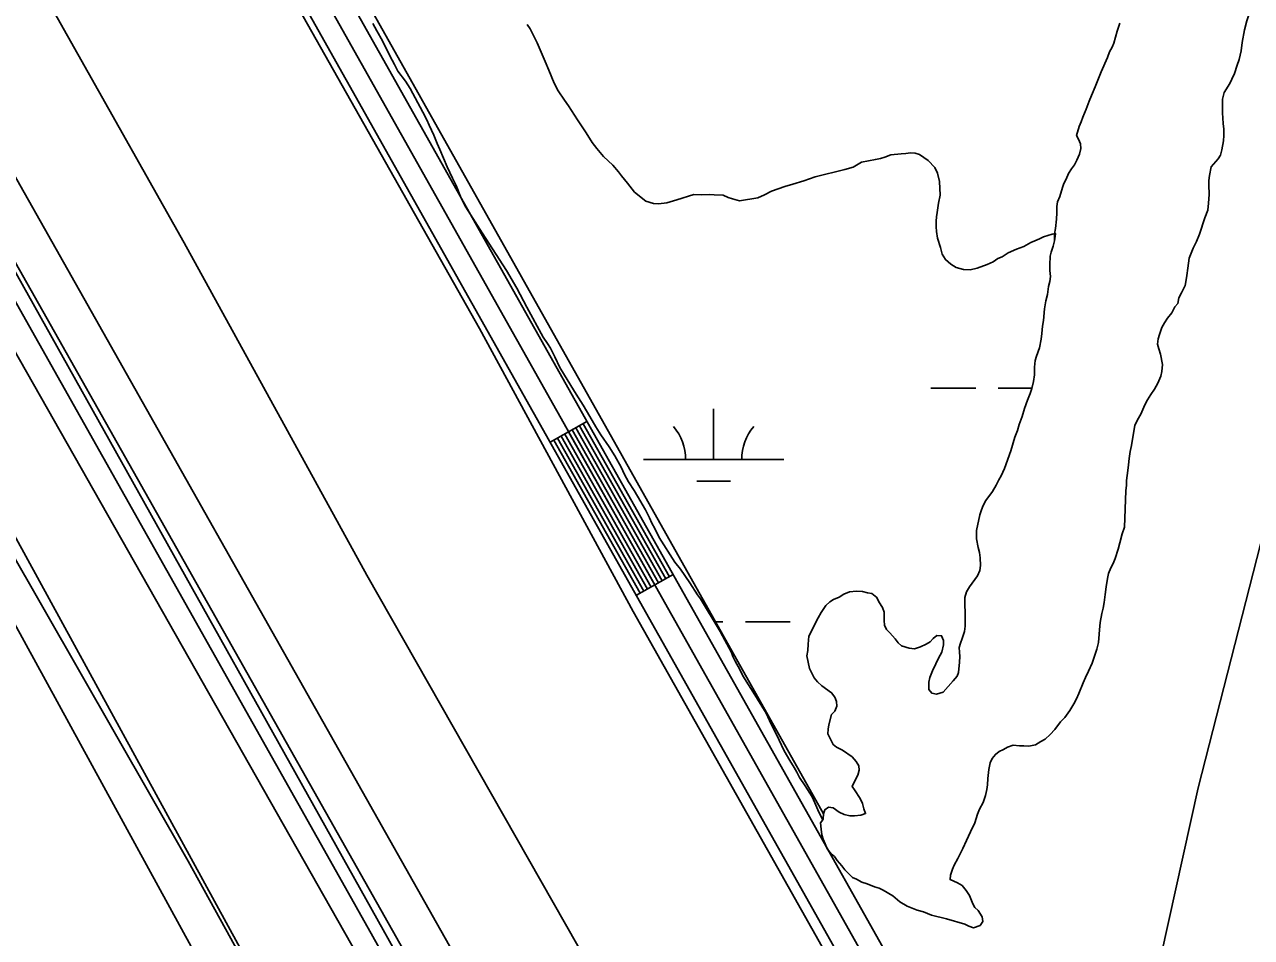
# Model space of a CAD drawing. Extents: x 3177185 to 3215018, y 812988 to 838321.
# Drawn here: x 3194486 to 3195360, y 821154 to 821804 of the extents above; entities that cross this region are included whole.
import ezdxf

# ---------------------------------------------------------------- set-up
doc = ezdxf.new("R2010")
doc.units = 0
for name, color, linetype in [('V-LEVE-TOET', 7, 'Continuous'), ('V-RAIL-TRAK', 7, 'Continuous'), ('V-ROAD-CNTR', 7, 'Continuous'), ('V-SURV-LINE', 7, 'Continuous'), ('V-TOPO-SHOR', 7, 'Continuous'), ('V-WETL-SWMP', 7, 'Continuous')]:
    doc.layers.add(name, color=color, linetype=linetype)

msp = doc.modelspace()

# ---------------------------------------------------------------- linework, layer by layer
at = {"layer": 'V-LEVE-TOET'}
for points in [[(3194448.46, 821917.61), (3194600.02, 821648.84), (3194730.28, 821412.12), (3194889.28, 821132.91), (3195058.79, 820825.95), (3195075.31, 820785.06), (3195080.31, 820773.14), (3195087.46, 820766.12), (3195094.54, 820766.19), (3195101.57, 820771.87), (3195107.58, 820782.68), (3195113.8, 820796.66), (3195176.65, 820852.95), (3195190.5, 820860.17), (3195219.94, 820873.39), (3195237.59, 820893.1), (3195245.88, 820920.55), (3195263.96, 820997.92), (3195322.06, 821260.85), (3195389.92, 821526.08)], [(3195369.86, 819862.9), (3195294.48, 819981.16), (3195273.37, 820017.61), (3195233.71, 820077.82), (3195218.55, 820104.8), (3195199.44, 820136.62), (3195173.63, 820178.4), (3195142.12, 820229.4), (3195073.79, 820350.42), (3195014.13, 820460.04), (3194933.01, 820615.39), (3194826.87, 820807.88), (3194726, 820985.76), (3194602.96, 821208.62), (3194474.04, 821433.88), (3194336.69, 821672), (3194255.31, 821803.41)]]:
    msp.add_lwpolyline(points, dxfattribs=at)
at = {"layer": 'V-RAIL-TRAK'}
msp.add_lwpolyline([(3194238.44, 822033.67), (3194389.35, 821767.38), (3194710.69, 821197.26), (3195003.11, 820676.95), (3195353.36, 820056.41), (3195586.01, 819644.98), (3195933.75, 819028.74), (3196235.61, 818491.21), (3196308.14, 818364.45)], dxfattribs=at)
at = {"layer": 'V-ROAD-CNTR'}
for p, q in [((3194886.91, 821521.47), (3194860.76, 821506.76)), ((3194948.22, 821412.55), (3194922.08, 821397.83))]:
    msp.add_line(p, q, dxfattribs=at)
for points in [[(3193942.66, 823198.97), (3195097.44, 821147.45)], [(3193916.52, 823184.26), (3195071.3, 821132.74)], [(3193929.59, 823191.61), (3195084.37, 821140.1)], [(3193546.7, 823116.36), (3193719.61, 822803.75), (3193783.16, 822690.78), (3193839.47, 822561.1), (3193931.24, 822385.18), (3194075.1, 822116.1), (3194127.2, 822033.71), (3194185.24, 821977.83), (3194639.72, 821147.08), (3195029.48, 820446.36), (3195072.87, 820348.7), (3195192.12, 820158.72), (3195238.38, 820041.07), (3195343.68, 819857.75), (3195584.49, 819427.48), (3195690.57, 819249.81), (3195813.34, 819032.32), (3196001.35, 818698.57), (3196174.56, 818374.51)], [(3193520.45, 823101.84), (3193693.41, 822789.13), (3193756.26, 822677.41), (3193812.38, 822548.17), (3193904.71, 822371.17), (3194049.16, 822100.99), (3194103.78, 822014.62), (3194161.13, 821959.4), (3194613.45, 821132.59), (3195002.61, 820432.95), (3195046.32, 820334.56), (3195165.22, 820145.14), (3195211.27, 820028.04), (3195317.59, 819842.96), (3195558.51, 819412.46), (3195664.63, 819234.75), (3195787.21, 819017.59), (3195975.05, 818684.14), (3196148.1, 818360.37)], [(3193654.22, 823085.52), (3194393.59, 821781.87), (3194932.5, 820818.53), (3195643.76, 819559.4), (3196039.57, 818863.59), (3196103.71, 818747.06), (3196200.07, 818577.43), (3196283.3, 818430.92), (3196319.65, 818367.07)], [(3194876.45, 821515.59), (3194937.77, 821406.66)], [(3194879.07, 821517.06), (3194940.38, 821408.13)], [(3194881.68, 821518.53), (3194942.99, 821409.6)], [(3194884.29, 821520), (3194945.61, 821411.07)], [(3194863.38, 821508.23), (3194924.69, 821399.3)], [(3194865.99, 821509.7), (3194927.31, 821400.77)], [(3194868.61, 821511.17), (3194929.92, 821402.24)], [(3194871.22, 821512.64), (3194932.54, 821403.71)], [(3194873.84, 821514.11), (3194935.15, 821405.19)]]:
    msp.add_lwpolyline(points, dxfattribs=at)
at = {"layer": 'V-SURV-LINE'}
for points in [[(3194010.89, 822526.07), (3195297.4, 820248.16)], [(3195271.27, 820233.41), (3193984.77, 822511.32)]]:
    msp.add_lwpolyline(points, dxfattribs=at)
at = {"layer": 'V-TOPO-SHOR'}
for points in [[(3195564.02, 819660.74), (3195052.08, 820581.07), (3194839.26, 820937.7), (3194281.03, 821921.39), (3194056.98, 822346.95), (3193780.88, 822818.62), (3193257.44, 823744.7), (3192803.03, 824538.49), (3192509.67, 825084.93), (3192365.87, 825332.27), (3191974.73, 826039.77)], [(3192480.91, 825591.11), (3192521.18, 825596.87), (3192561.44, 825596.87), (3192590.2, 825510.59), (3193027.36, 824751.31), (3193700.35, 823554.88), (3193890.17, 823215.51), (3194810.5, 821587.68), (3194919.78, 821386.36), (3195149.87, 820977.96), (3195149.87, 820885.93), (3195144.11, 820851.42), (3195103.85, 820788.14), (3195086.59, 820747.88)], [(3193915.66, 823672.66), (3193769.37, 823583.65), (3193763.62, 823554.88), (3193780.88, 823520.37), (3193821.14, 823445.6), (3193849.9, 823445.6), (3193849.9, 823445.6), (3193861.41, 823428.34), (3193849.9, 823411.08), (3193849.9, 823405.33), (3193861.41, 823359.31), (3194062.73, 823025.7), (3194407.85, 822392.97), (3195055.37, 821242.23)], [(3195362.52, 821832.22), (3195358.49, 821817.12), (3195358.29, 821813.65), (3195357.86, 821810.4), (3195356.73, 821806.68), (3195354.94, 821800.41), (3195353.4, 821791.36), (3195352.54, 821785.33), (3195351.2, 821779.3), (3195349.85, 821775.12)], [(3195155.83, 821396.29), (3195157.18, 821400.23), (3195159.23, 821403.96), (3195164.95, 821411.66), (3195166.54, 821415.61), (3195166.97, 821419.09), (3195166.92, 821424.42), (3195166.42, 821428.35), (3195165.46, 821431.81), (3195164.24, 821438.06), (3195164.18, 821444.08), (3195166.62, 821455.22), (3195167.75, 821458.7), (3195168.88, 821461.72), (3195170.93, 821465.22), (3195175.5, 821471.75), (3195178.24, 821476.17), (3195180.05, 821480.13), (3195181.88, 821482.93), (3195184.15, 821488.04), (3195188.66, 821500.59), (3195191.58, 821510.35), (3195193.39, 821515.23), (3195194.51, 821519.41), (3195196.77, 821525.22), (3195198.34, 821530.8), (3195200.6, 821536.84), (3195202.41, 821541.49), (3195203.53, 821544.97), (3195204.87, 821550.08), (3195205.52, 821554.72), (3195205.47, 821560.28), (3195205.89, 821564.92), (3195207.02, 821568.17), (3195209.05, 821573.98), (3195210.15, 821580.24), (3195210.8, 821584.19), (3195211.22, 821589.52), (3195211.87, 821593.46), (3195212.72, 821601.81), (3195213.6, 821607.37), (3195214.71, 821612.02), (3195215.58, 821617.58), (3195216.47, 821621.3), (3195216.9, 821624.78), (3195216.4, 821628.94), (3195216.36, 821633.11), (3195216.54, 821639.13), (3195217.44, 821642.15), (3195218.79, 821646.33), (3195219.68, 821650.05), (3195219.66, 821655.06), (3195220.55, 821659.01), (3195221.18, 821665.5), (3195221.37, 821670.14), (3195221.33, 821674.54), (3195221.99, 821678.02), (3195223.58, 821681.74), (3195225.37, 821688.01), (3195226.5, 821691.03), (3195228.09, 821694.06), (3195229.67, 821698.01), (3195231.96, 821701.5), (3195234.02, 821704.3), (3195235.61, 821707.56), (3195237.42, 821711.75), (3195238.54, 821715.93), (3195238.28, 821719.17), (3195236.86, 821722.4), (3195235.44, 821725.16), (3195237.23, 821731.43), (3195238.82, 821734.92), (3195239.95, 821738.18), (3195242.21, 821743.76), (3195244.48, 821749.57), (3195246.06, 821753.52), (3195248.78, 821759.8), (3195250.59, 821764.45), (3195253.08, 821770.49), (3195257.38, 821780.73), (3195258.97, 821784.68), (3195260.79, 821787.94), (3195261.92, 821790.73), (3195264.39, 821799.33), (3195266.18, 821805.13)], [(3195349.85, 821775.12), (3195347.82, 821769.31), (3195346.01, 821765.12), (3195344.65, 821762.1), (3195340.54, 821755.81), (3195339.43, 821750.93), (3195339.26, 821744.21), (3195339.29, 821741.2), (3195339.82, 821733.56), (3195340.32, 821729.63), (3195340.37, 821725.23), (3195339.94, 821721.29), (3195338.84, 821715.02), (3195337.95, 821711.08), (3195336.35, 821708.52), (3195331.31, 821702.91), (3195329.98, 821696.64), (3195329.55, 821693.16), (3195329.58, 821689.92), (3195329.88, 821683.21), (3195329.47, 821676.95), (3195328.82, 821672.08), (3195326.79, 821666.5), (3195322.96, 821654.88), (3195320.93, 821649.77), (3195318.43, 821644.88), (3195315.71, 821637.91), (3195314.62, 821630.71), (3195313.98, 821625.38), (3195313.54, 821622.36), (3195312.65, 821618.42), (3195310.16, 821613.07), (3195308.34, 821609.58), (3195307.45, 821605.63), (3195305.39, 821603.07), (3195303.34, 821598.88), (3195300.13, 821595.14), (3195298.08, 821591.88), (3195296.26, 821588.39), (3195294.45, 821583.51), (3195293.56, 821580.49), (3195293.13, 821576.54), (3195294.09, 821573.31), (3195295.28, 821569.38), (3195296.51, 821562.22), (3195296.09, 821557.12), (3195295.43, 821553.87), (3195293.39, 821548.75), (3195290.88, 821544.56), (3195288.37, 821540.83), (3195285.86, 821537.1), (3195284.04, 821533.38), (3195281.09, 821526.86), (3195278.81, 821522.67), (3195277, 821518.72), (3195275.24, 821508.97), (3195274.58, 821504.57), (3195273.7, 821500.16), (3195272.82, 821495.29), (3195272.4, 821490.65), (3195271.98, 821486.71), (3195270.88, 821479.52), (3195270.92, 821476.27), (3195270.49, 821472.1), (3195269.51, 821446.39)], [(3195269.51, 821446.39), (3195267.94, 821441.51), (3195266.14, 821435.24), (3195265.03, 821430.6), (3195263.01, 821424.09), (3195261.42, 821420.6), (3195259.83, 821417.34), (3195258.24, 821413.39), (3195257.58, 821409.91), (3195256.48, 821403.88), (3195255.84, 821398.31), (3195255.2, 821392.75), (3195254.31, 821388.8), (3195253.42, 821384.86), (3195252.32, 821378.59), (3195251.67, 821373.26), (3195251.47, 821370.25), (3195251.06, 821364.22), (3195249.95, 821359.58), (3195246.57, 821349.59), (3195243.85, 821343.77), (3195241.8, 821339.35), (3195240.22, 821335.63), (3195237.04, 821327.96), (3195235.46, 821324.23), (3195233.41, 821320.51), (3195230.67, 821315.85), (3195227.01, 821310.95), (3195224.03, 821307.68), (3195219.92, 821302.31), (3195216.71, 821298.81), (3195213.03, 821295.53), (3195210.04, 821293.88), (3195206.12, 821291.53), (3195201.5, 821290.56), (3195197.79, 821290.76), (3195194.78, 821290.73), (3195190.37, 821291.15), (3195186.22, 821289.72), (3195183.46, 821288.07), (3195180.46, 821286.66), (3195177.7, 821284.54), (3195175.41, 821281.74), (3195174.05, 821278.49), (3195172.94, 821273.84), (3195172.3, 821267.35), (3195172.11, 821262.95), (3195171.45, 821259.7), (3195170.56, 821255.29), (3195168.99, 821250.41), (3195166.25, 821245.52), (3195164.9, 821242.04), (3195163.1, 821236), (3195159.92, 821229.48), (3195157.2, 821223.43), (3195154.47, 821217.62), (3195152.43, 821213.43), (3195150.83, 821210.4), (3195148.33, 821205.75), (3195147.2, 821202.96), (3195145.62, 821198.54), (3195145.42, 821195.53), (3195150.77, 821193.26), (3195154.03, 821191.21), (3195156.84, 821187.76), (3195159.19, 821184.08), (3195161.56, 821178.31), (3195162.98, 821175.54), (3195165.31, 821173.48), (3195168.13, 821169.11), (3195168.63, 821165.64), (3195166.81, 821162.84), (3195161.96, 821161.17), (3195158.7, 821162.3), (3195155.91, 821163.66), (3195142.9, 821167.48), (3195132.22, 821170.16), (3195126.41, 821172.65), (3195122, 821173.77), (3195114.79, 821176.48), (3195109.67, 821179.67), (3195104.53, 821184.02), (3195097.77, 821187.9), (3195094.98, 821189.49), (3195091.5, 821190.39), (3195086.38, 821192.42), (3195082.67, 821193.78), (3195078.71, 821195.82), (3195075.92, 821196.96), (3195070.54, 821202.46), (3195068.43, 821205.22), (3195064.92, 821209.13), (3195063.04, 821211.89), (3195060.7, 821213.95), (3195057.89, 821217.4), (3195056.47, 821220.86), (3195055.04, 821224.32), (3195054.09, 821227.32), (3195053.58, 821231.49), (3195053.08, 821235.88), (3195054.72, 821238.06)], [(3195054.72, 821238.06), (3195054.94, 821238.76), (3195055.37, 821242.23), (3195056.27, 821245.25), (3195058.8, 821247.13), (3195062.28, 821246.47), (3195066.48, 821243.5), (3195069.97, 821241.91), (3195074.15, 821240.79), (3195077.39, 821240.82), (3195081.79, 821241.33), (3195085.25, 821242.52), (3195084.06, 821245.98), (3195083.1, 821249.67), (3195081.44, 821253.13), (3195077.45, 821259.35), (3195075.8, 821261.88), (3195077.62, 821265.83), (3195079.67, 821269.79), (3195080.79, 821273.28), (3195080.53, 821276.52), (3195078.65, 821279.51), (3195075.6, 821282.96), (3195068.85, 821287.53), (3195064.65, 821289.8), (3195062.09, 821291.63), (3195058.31, 821299.24), (3195058.51, 821302.48), (3195059.17, 821305.73), (3195060.96, 821312.93), (3195063.25, 821315.5), (3195064.84, 821318.99), (3195064.58, 821322.23), (3195063.39, 821325.46), (3195061.04, 821328.45), (3195054.05, 821333.48), (3195051.01, 821336.23), (3195048.67, 821339.22), (3195045.36, 821345.67), (3195043.43, 821354.69), (3195044.08, 821358.63), (3195044.27, 821363.03), (3195044.91, 821368.83), (3195051.51, 821381.86), (3195053.56, 821385.59), (3195056.98, 821390.49), (3195059.74, 821393.29), (3195062.5, 821394.94), (3195066.42, 821396.6), (3195069.65, 821398.71), (3195073.8, 821400.37), (3195078.89, 821400.88), (3195083.06, 821400.46), (3195086.55, 821399.57), (3195089.79, 821399.13), (3195093.29, 821396.39), (3195094.71, 821393.16), (3195097.3, 821389.25), (3195098.49, 821385.78), (3195098.54, 821379.99), (3195098.81, 821376.52), (3195100.23, 821373.52), (3195102.56, 821371.23), (3195106.31, 821366.86), (3195108.42, 821364.1), (3195110.76, 821361.81), (3195116.33, 821360.24), (3195120.04, 821359.81), (3195124.43, 821361.24), (3195128.35, 821363.13), (3195131.11, 821364.78), (3195133.41, 821367.12), (3195135.94, 821369.23), (3195139.41, 821369.03), (3195140.83, 821365.8), (3195140.63, 821362.55), (3195139.52, 821357.45), (3195137.25, 821353.03), (3195135.2, 821349.07), (3195132.93, 821344.18), (3195130.89, 821339.3), (3195130.23, 821336.05), (3195130.28, 821330.72), (3195132.39, 821328.2), (3195135.64, 821327.53), (3195140.49, 821328.97), (3195147.59, 821336.91), (3195150.34, 821340.18), (3195151.47, 821342.97), (3195152.1, 821350.16), (3195152.29, 821354.33), (3195152.03, 821357.34), (3195151.77, 821360.81), (3195152.9, 821363.83), (3195154.02, 821367.08), (3195155.6, 821372.19), (3195156.26, 821375.91), (3195156.21, 821380.31), (3195156.16, 821386.1), (3195155.89, 821390.49), (3195155.83, 821396.29)]]:
    msp.add_lwpolyline(points, dxfattribs=at)
at = {"layer": 'V-WETL-SWMP'}
for p, q in [((3195131.66, 821545.23), (3195163.66, 821545.23)), ((3195179.66, 821545.23), (3195203.6, 821545.23)), ((3194977.07, 821494.48), (3194977.07, 821530.48)), ((3194927.07, 821494.48), (3195027.07, 821494.48)), ((3194965.07, 821479.05), (3194989.07, 821479.05)), ((3194977.54, 821379.05), (3194983.66, 821379.05)), ((3194999.66, 821379.05), (3195031.66, 821379.05))]:
    msp.add_line(p, q, dxfattribs=at)
for points in [[(3195055.37, 821242.23), (3195054.94, 821238.75), (3195054.72, 821238.06), (3195051.89, 821243.59), (3195049.05, 821250.05), (3195047.15, 821254.43), (3195042.21, 821262.26), (3195038.22, 821268.24), (3195036.33, 821271.93), (3195034.45, 821275.39), (3195031.39, 821280.22), (3195027.39, 821287.13), (3195021.72, 821298.66), (3195017.94, 821306.04), (3195014.4, 821313.88), (3195011.34, 821318.95), (3195005.22, 821328.85), (3195001.93, 821334.15), (3194997.93, 821340.59), (3194995.8, 821344.97), (3194992.5, 821350.96), (3194990.85, 821354.19), (3194989.9, 821357.19), (3194981.65, 821372.17), (3194967.76, 821395.43), (3194965.65, 821398.19), (3194960.24, 821406.71), (3194953.44, 821416.38), (3194949.45, 821421.43), (3194938.4, 821438.93), (3194935.1, 821445.39), (3194932.97, 821449.3), (3194931.32, 821452.99), (3194928.48, 821458.76), (3194922.83, 821468.43), (3194920.48, 821472.35), (3194916.48, 821478.56), (3194913.65, 821483.86), (3194911.29, 821488.94), (3194906.81, 821497.23), (3194902.81, 821503.45), (3194896.71, 821511.96), (3194893.18, 821517.72), (3194888.94, 821525.09), (3194884.23, 821533.15), (3194879.3, 821540.98), (3194870.83, 821554.57), (3194867.54, 821560.09), (3194863.99, 821567.47), (3194860.92, 821573.7), (3194858.8, 821577.15), (3194855.75, 821581.53), (3194844.2, 821602.96), (3194836.89, 821616.55), (3194829.59, 821628.99), (3194812.2, 821655.93), (3194800.68, 821674.12), (3194797.37, 821680.57), (3194793.81, 821689.57), (3194791.22, 821694.87), (3194787.44, 821702.71), (3194782.22, 821715.17), (3194780.33, 821719.55), (3194777.96, 821725.32), (3194774.65, 821732.47), (3194772.99, 821736.16), (3194770.16, 821741.69), (3194760.97, 821758.51), (3194757.67, 821763.81), (3194752.28, 821770.94), (3194749.92, 821775.78), (3194746.62, 821781.77), (3194741.42, 821792.61), (3194737.19, 821799.52), (3194734.36, 821804.82)], [(3194844.38, 821804.24), (3194846.5, 821801.02), (3194851.45, 821791.1), (3194857.14, 821777.72), (3194859.74, 821771.72), (3194863.54, 821762.49), (3194866.37, 821756.96), (3194870.83, 821750.29), (3194873.65, 821746.15), (3194880.23, 821736.25), (3194883.05, 821732.1), (3194886.34, 821727.04), (3194890.58, 821720.13), (3194893.86, 821715.99), (3194898.77, 821710.25), (3194905.32, 821704.06), (3194909.3, 821699.23), (3194911.41, 821696.47), (3194915.86, 821691.19), (3194920.79, 821684.75), (3194928.72, 821678.34), (3194934.3, 821676.77), (3194937.77, 821676.57), (3194943.79, 821677.09), (3194950.95, 821679.24), (3194962.96, 821683.06), (3194968.52, 821682.88), (3194973.85, 821683.17), (3194977.55, 821682.97), (3194983.81, 821682.56), (3194987.53, 821680.98), (3194990.55, 821680.08), (3194995.43, 821678.74), (3195008.61, 821680.71), (3195013.22, 821682.84), (3195018.29, 821685.44)], [(3195018.29, 821685.44), (3195027.76, 821688.77), (3195033.53, 821690.45), (3195041.39, 821692.84), (3195049.47, 821695.69), (3195070.49, 821700.99), (3195076.5, 821702.67), (3195082.26, 821706.19), (3195087.34, 821707.17), (3195092.2, 821708.14), (3195095.9, 821708.87), (3195098.9, 821709.59), (3195103.29, 821711.26), (3195110.69, 821712.02), (3195113.93, 821712.28), (3195117.17, 821712.78), (3195120.65, 821712.58), (3195123.67, 821711.68), (3195129.73, 821707.34), (3195134.64, 821702.29), (3195136.53, 821698.37), (3195137.98, 821692.36), (3195138.3, 821682.64), (3195137.2, 821677.07), (3195136.1, 821670.34), (3195135.67, 821667.32), (3195135.46, 821664.08), (3195135.5, 821660.14), (3195135.77, 821656.9), (3195136.51, 821652.04), (3195138.65, 821645.35), (3195139.85, 821640.73), (3195142.21, 821636.81), (3195145.95, 821633.6), (3195149.67, 821631.09), (3195155.01, 821629.75), (3195159.65, 821629.56), (3195164.73, 821630.77), (3195171.89, 821633.39), (3195176.04, 821635.28), (3195179.49, 821637.63), (3195182.49, 821638.81), (3195186.87, 821641.63), (3195192.63, 821644.24), (3195197.94, 821646.14), (3195203.01, 821648.97), (3195205.78, 821650.15), (3195209.01, 821651.57), (3195212, 821652.99), (3195215.01, 821653.94), (3195218.01, 821654.9), (3195220.56, 821655.15), (3195219.68, 821650.05), (3195218.79, 821646.34), (3195217.44, 821642.15), (3195216.54, 821639.13), (3195216.36, 821633.11), (3195216.4, 821628.94), (3195216.9, 821624.78), (3195216.47, 821621.3), (3195215.58, 821617.58), (3195214.71, 821612.02), (3195213.6, 821607.37), (3195212.72, 821601.81), (3195211.87, 821593.46), (3195211.22, 821589.52), (3195210.8, 821584.19), (3195210.15, 821580.24), (3195209.05, 821573.98), (3195207.02, 821568.17), (3195205.89, 821564.92), (3195205.47, 821560.28), (3195205.52, 821554.72), (3195204.87, 821550.08), (3195203.53, 821544.97), (3195202.41, 821541.49), (3195200.6, 821536.84), (3195198.34, 821530.8), (3195196.77, 821525.22), (3195194.51, 821519.41), (3195193.39, 821515.23), (3195191.58, 821510.35), (3195188.66, 821500.59), (3195184.15, 821488.04), (3195181.88, 821482.93), (3195180.05, 821480.13), (3195178.24, 821476.17), (3195175.5, 821471.75), (3195170.93, 821465.22), (3195168.88, 821461.72), (3195167.75, 821458.7), (3195166.62, 821455.22), (3195164.18, 821444.08), (3195164.24, 821438.06), (3195165.46, 821431.81), (3195166.42, 821428.35), (3195166.92, 821424.42), (3195166.97, 821419.09), (3195166.54, 821415.61), (3195164.95, 821411.66), (3195159.23, 821403.96)], [(3195159.23, 821403.96), (3195157.18, 821400.23), (3195155.83, 821396.28), (3195155.89, 821390.49), (3195156.16, 821386.1), (3195156.21, 821380.31), (3195156.26, 821375.91), (3195155.6, 821372.19), (3195154.02, 821367.08), (3195152.9, 821363.83), (3195151.77, 821360.81), (3195152.03, 821357.34), (3195152.29, 821354.33), (3195152.1, 821350.16), (3195151.47, 821342.97), (3195150.34, 821340.18), (3195147.59, 821336.91), (3195140.49, 821328.97), (3195135.64, 821327.53), (3195132.39, 821328.2), (3195130.28, 821330.72), (3195130.23, 821336.05), (3195130.89, 821339.3), (3195132.93, 821344.18), (3195135.2, 821349.07), (3195137.25, 821353.03), (3195139.52, 821357.45), (3195140.63, 821362.56), (3195140.83, 821365.8), (3195139.41, 821369.03), (3195135.94, 821369.23), (3195133.41, 821367.12), (3195131.11, 821364.78), (3195128.35, 821363.13), (3195124.43, 821361.24), (3195120.04, 821359.81), (3195116.33, 821360.24), (3195110.76, 821361.81), (3195108.42, 821364.1), (3195106.31, 821366.86), (3195102.56, 821371.23), (3195100.23, 821373.52), (3195098.81, 821376.52), (3195098.54, 821379.99), (3195098.49, 821385.78), (3195097.3, 821389.24), (3195094.71, 821393.16), (3195093.29, 821396.39), (3195089.79, 821399.13), (3195086.55, 821399.57), (3195083.06, 821400.46), (3195078.89, 821400.88), (3195073.8, 821400.37), (3195069.65, 821398.71), (3195066.42, 821396.6), (3195062.5, 821394.94), (3195059.74, 821393.29), (3195056.98, 821390.49), (3195053.56, 821385.59), (3195051.51, 821381.86), (3195044.91, 821368.83), (3195044.27, 821363.03), (3195044.08, 821358.63), (3195043.43, 821354.69), (3195045.36, 821345.67), (3195048.67, 821339.22), (3195051.01, 821336.23), (3195054.05, 821333.48), (3195061.04, 821328.45), (3195063.39, 821325.46), (3195064.58, 821322.23), (3195064.84, 821318.99), (3195063.25, 821315.5), (3195060.96, 821312.93), (3195059.18, 821305.73), (3195058.51, 821302.48), (3195058.31, 821299.24), (3195062.09, 821291.63), (3195064.65, 821289.8), (3195068.84, 821287.53), (3195075.6, 821282.96), (3195078.65, 821279.51), (3195080.53, 821276.52), (3195080.79, 821273.28), (3195079.67, 821269.79), (3195077.62, 821265.84), (3195075.8, 821261.88), (3195077.45, 821259.35), (3195081.45, 821253.13), (3195083.1, 821249.68), (3195084.06, 821245.98), (3195085.25, 821242.52), (3195081.79, 821241.32), (3195077.39, 821240.82), (3195074.15, 821240.79), (3195069.97, 821241.91), (3195066.48, 821243.49), (3195062.28, 821246.47), (3195058.8, 821247.13), (3195056.27, 821245.25), (3195055.37, 821242.23)]]:
    msp.add_lwpolyline(points, dxfattribs=at)
for centre, start, end in [((3194921.83, 821494.96), 359.22818, 40.77184), ((3195032.31, 821494.96), 139.22818, 180.77184)]:
    msp.add_arc(centre, 35.25, start, end, dxfattribs=at)

doc.saveas('drawing.dxf')
